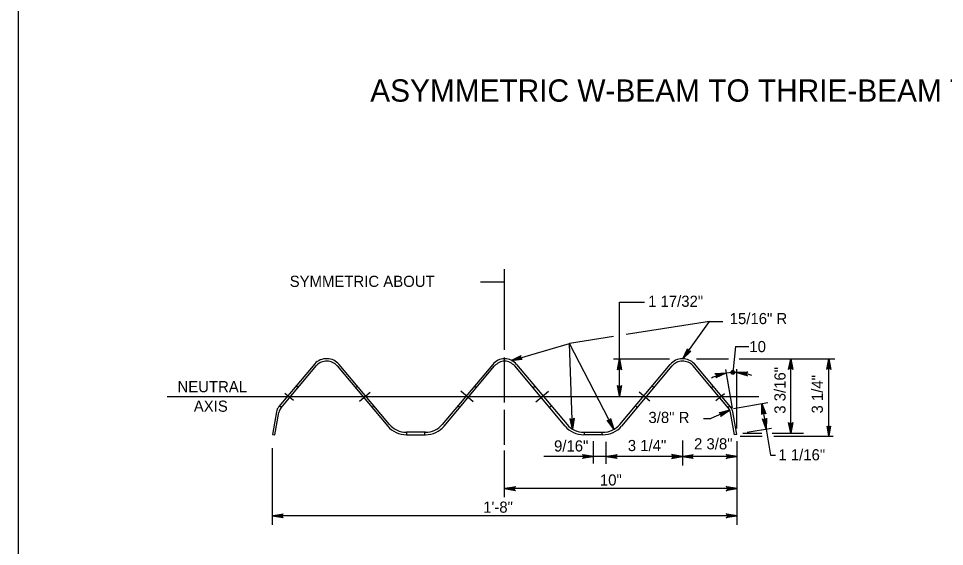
# Model space of a CAD drawing. Extents: x 632007860 to 635435983, y 295418622 to 297794622.
# Drawn here: x 632888860 to 633141977, y 296871257 to 297015536 of the extents above; entities that cross this region are included whole.
import ezdxf

# ---------------------------------------------------------------- set-up
doc = ezdxf.new("R2010")
doc.units = 0
for name, color, linetype in [('1', 7, 'Continuous'), ('8', 7, 'Continuous'), ('S-DETL-DIMS', 7, 'Continuous'), ('S-DETL-T120', 7, 'Continuous'), ('S-DETL-T240', 7, 'Continuous'), ('S-MISC-CNTR-WT01', 7, 'Continuous'), ('S-STEL', 7, 'Continuous')]:
    doc.layers.add(name, color=color, linetype=linetype)

msp = doc.modelspace()

# ---------------------------------------------------------------- linework, layer by layer
at = {"layer": '1'}
msp.add_line((632888860, 296621622), (632888860, 297185622), dxfattribs=at)
at = {"layer": '8'}
for p, q in [((633021747, 296925030), (633021747, 296947057)), ((633021747, 296910628), (633021747, 296922908)), ((633091205, 296912189), (632929537, 296912189)), ((633021747, 296899050), (633021747, 296908635))]:
    msp.add_line(p, q, dxfattribs=at)
at = {"layer": 'S-DETL-DIMS'}
for p, q in [((633021747, 296943513), (633015154, 296943513)), ((633053132, 296922646), (633053132, 296937985)), ((633053132, 296937985), (633059963, 296937985)), ((633077774, 296932772), (633054935, 296929177)), ((633070486, 296922570), (633077774, 296932772)), ((633077774, 296932772), (633081388, 296932772)), ((633051481, 296928633), (633039463, 296926742)), ((633023579, 296922117), (633039463, 296926741)), ((633051583, 296903359), (633039463, 296926742)), ((633040272, 296903326), (633039463, 296926741)), ((633084853, 296925931), (633084116, 296918823)), ((633084853, 296925931), (633088462, 296925931)), ((633051534, 296922574), (633066782, 296922574)), ((633053132, 296912293), (633053132, 296922493)), ((633074228, 296922574), (633082920, 296922574)), ((633085883, 296922574), (633111976, 296922574)), ((633099932, 296913503), (633099932, 296922578)), ((633110328, 296913503), (633110328, 296922574)), ((633085224, 296903453), (633085224, 296919677)), ((633082086, 296919579), (633083954, 296909049)), ((633099932, 296902182), (633099932, 296913503)), ((633110328, 296901362), (633110328, 296913503)), ((633093644, 296910470), (633084262, 296908894)), ((633092074, 296910289), (633093255, 296903272)), ((633083278, 296908532), (633078112, 296906217)), ((633076114, 296906217), (633078112, 296906217)), ((633086815, 296902182), (633092013, 296902182)), ((633094660, 296903482), (633088080, 296902375)), ((633093255, 296903272), (633094435, 296896255)), ((633094841, 296902182), (633103472, 296902182)), ((633046002, 296893970), (633046002, 296900019)), ((633049524, 296893827), (633049524, 296899834)), ((633070362, 296900176), (633070359, 296893387)), ((633085296, 296877197), (633085296, 296900056)), ((633086115, 296901362), (633092162, 296901362)), ((633095287, 296901362), (633111529, 296901362)), ((632958270, 296877197), (632958270, 296898097)), ((633021746, 296884773), (633021746, 296897487)), ((633049524, 296895847), (633032452, 296895847)), ((633070313, 296895847), (633049524, 296895847)), ((633085296, 296895847), (633070360, 296895847)), ((633094435, 296896255), (633095772, 296896255)), ((633085296, 296887059), (633021747, 296887059)), ((633085296, 296879622), (632958270, 296879622))]:
    msp.add_line(p, q, dxfattribs=at)
for points in [[(633070486, 296922570), (633071754, 296925300), (633071752, 296925161), (633071750, 296925023), (633071797, 296924917), (633071843, 296924812), (633071914, 296924740), (633071985, 296924669), (633072076, 296924625), (633072166, 296924581), (633072281, 296924571), (633072396, 296924561), (633072527, 296924608), (633072657, 296924655), (633070486, 296922570), (633072527, 296924608), (633072396, 296924561), (633070486, 296922570), (633072281, 296924571), (633072166, 296924581), (633070486, 296922570), (633072076, 296924625), (633071985, 296924669), (633070486, 296922570), (633071914, 296924740), (633071843, 296924812), (633070486, 296922570), (633071797, 296924917), (633071750, 296925023), (633070486, 296922570), (633071752, 296925161)], [(633023579, 296922117), (633026265, 296923477), (633026178, 296923370), (633026090, 296923262), (633026062, 296923150), (633026033, 296923038), (633026044, 296922938), (633026056, 296922838), (633026100, 296922748), (633026144, 296922657), (633026228, 296922579), (633026312, 296922500), (633026444, 296922456), (633026575, 296922412), (633023579, 296922117), (633026444, 296922456), (633026312, 296922500), (633023579, 296922117), (633026228, 296922579), (633026144, 296922657), (633023579, 296922117), (633026100, 296922748), (633026056, 296922838), (633023579, 296922117), (633026044, 296922938), (633026033, 296923038), (633023579, 296922117), (633026062, 296923150), (633026090, 296923262), (633023579, 296922117), (633026178, 296923370)], [(633053132, 296922493), (633053687, 296919534), (633053608, 296919648), (633053529, 296919762), (633053430, 296919820), (633053330, 296919879), (633053231, 296919896), (633053132, 296919913), (633053033, 296919896), (633052933, 296919879), (633052834, 296919820), (633052735, 296919762), (633052656, 296919648), (633052577, 296919534), (633053132, 296922493), (633052656, 296919648), (633052735, 296919762), (633053132, 296922493), (633052834, 296919820), (633052933, 296919879), (633053132, 296922493), (633053033, 296919896), (633053132, 296919913), (633053132, 296922493), (633053231, 296919896), (633053330, 296919879), (633053132, 296922493), (633053430, 296919820), (633053529, 296919762), (633053132, 296922493), (633053608, 296919648)], [(633099932, 296922578), (633100486, 296919618), (633100407, 296919732), (633100328, 296919846), (633100229, 296919905), (633100130, 296919964), (633100031, 296919981), (633099932, 296919998), (633099832, 296919981), (633099733, 296919964), (633099634, 296919905), (633099535, 296919846), (633099456, 296919732), (633099377, 296919618), (633099932, 296922578), (633099456, 296919732), (633099535, 296919846), (633099932, 296922578), (633099634, 296919905), (633099733, 296919964), (633099932, 296922578), (633099832, 296919981), (633099932, 296919998), (633099932, 296922578), (633100031, 296919981), (633100130, 296919964), (633099932, 296922578), (633100229, 296919905), (633100328, 296919846), (633099932, 296922578), (633100407, 296919732)], [(633110328, 296922574), (633110883, 296919615), (633110804, 296919729), (633110725, 296919843), (633110625, 296919902), (633110526, 296919961), (633110427, 296919978), (633110328, 296919995), (633110229, 296919978), (633110129, 296919961), (633110030, 296919902), (633109931, 296919843), (633109852, 296919729), (633109773, 296919615), (633110328, 296922574), (633109852, 296919729), (633109931, 296919843), (633110328, 296922574), (633110030, 296919902), (633110129, 296919961), (633110328, 296922574), (633110229, 296919978), (633110328, 296919995), (633110328, 296922574), (633110427, 296919978), (633110526, 296919961), (633110328, 296922574), (633110625, 296919902), (633110725, 296919843), (633110328, 296922574), (633110804, 296919729)], [(633082229, 296918622), (633079489, 296917374), (633079581, 296917478), (633079673, 296917582), (633079706, 296917693), (633079739, 296917803), (633079732, 296917904), (633079725, 296918004), (633079684, 296918096), (633079644, 296918189), (633079563, 296918271), (633079482, 296918353), (633079353, 296918402), (633079223, 296918452), (633082229, 296918622), (633079353, 296918402), (633079482, 296918353), (633082229, 296918622), (633079563, 296918271), (633079644, 296918189), (633082229, 296918622), (633079684, 296918096), (633079725, 296918004), (633082229, 296918622), (633079732, 296917904), (633079739, 296917803), (633082229, 296918622), (633079706, 296917693), (633079673, 296917582), (633082229, 296918622), (633079581, 296917478)], [(633085224, 296918815), (633088230, 296918988), (633088107, 296918924), (633087984, 296918860), (633087913, 296918769), (633087842, 296918678), (633087812, 296918582), (633087783, 296918486), (633087787, 296918385), (633087791, 296918285), (633087837, 296918179), (633087883, 296918073), (633087986, 296917980), (633088089, 296917887), (633085224, 296918815), (633087986, 296917980), (633087883, 296918073), (633085224, 296918815), (633087837, 296918179), (633087791, 296918285), (633085224, 296918815), (633087787, 296918385), (633087783, 296918486), (633085224, 296918815), (633087812, 296918582), (633087842, 296918678), (633085224, 296918815), (633087913, 296918769), (633087984, 296918860), (633085224, 296918815), (633088107, 296918924)], [(633053132, 296912293), (633052577, 296915253), (633052656, 296915139), (633052735, 296915025), (633052834, 296914966), (633052933, 296914907), (633053033, 296914890), (633053132, 296914873), (633053231, 296914890), (633053330, 296914907), (633053430, 296914966), (633053529, 296915025), (633053608, 296915139), (633053687, 296915253), (633053132, 296912293), (633053608, 296915139), (633053529, 296915025), (633053132, 296912293), (633053430, 296914966), (633053330, 296914907), (633053132, 296912293), (633053231, 296914890), (633053132, 296914873), (633053132, 296912293), (633053033, 296914890), (633052933, 296914907), (633053132, 296912293), (633052834, 296914966), (633052735, 296915025), (633053132, 296912293), (633052656, 296915139)], [(633092074, 296910289), (633093112, 296907463), (633093016, 296907562), (633092919, 296907662), (633092811, 296907703), (633092704, 296907745), (633092603, 296907745), (633092502, 296907745), (633092407, 296907712), (633092312, 296907679), (633092224, 296907604), (633092136, 296907530), (633092077, 296907404), (633092018, 296907279), (633092074, 296910289), (633092077, 296907404), (633092136, 296907530), (633092074, 296910289), (633092224, 296907604), (633092312, 296907679), (633092074, 296910289), (633092407, 296907712), (633092502, 296907745), (633092074, 296910289), (633092603, 296907745), (633092704, 296907745), (633092074, 296910289), (633092811, 296907703), (633092919, 296907662), (633092074, 296910289), (633093016, 296907562)], [(633083278, 296908532), (633080804, 296906815), (633080876, 296906934), (633080947, 296907053), (633080961, 296907167), (633080974, 296907282), (633080949, 296907380), (633080923, 296907477), (633080867, 296907561), (633080811, 296907644), (633080717, 296907711), (633080623, 296907777), (633080486, 296907803), (633080350, 296907828), (633083278, 296908532), (633080486, 296907803), (633080623, 296907777), (633083278, 296908532), (633080717, 296907711), (633080811, 296907644), (633083278, 296908532), (633080867, 296907561), (633080923, 296907477), (633083278, 296908532), (633080949, 296907380), (633080974, 296907282), (633083278, 296908532), (633080961, 296907167), (633080947, 296907053), (633083278, 296908532), (633080876, 296906934)], [(633040272, 296903326), (633039616, 296906264), (633039698, 296906153), (633039781, 296906042), (633039883, 296905986), (633039984, 296905931), (633040084, 296905918), (633040183, 296905904), (633040282, 296905924), (633040380, 296905945), (633040478, 296906007), (633040575, 296906069), (633040650, 296906186), (633040725, 296906303), (633040272, 296903326), (633040650, 296906186), (633040575, 296906069), (633040272, 296903326), (633040478, 296906007), (633040380, 296905945), (633040272, 296903326), (633040282, 296905924), (633040183, 296905904), (633040272, 296903326), (633040084, 296905918), (633039984, 296905931), (633040272, 296903326), (633039883, 296905986), (633039781, 296906042), (633040272, 296903326), (633039698, 296906153)], [(633051583, 296903359), (633049729, 296905731), (633049851, 296905666), (633049974, 296905601), (633050089, 296905594), (633050204, 296905588), (633050300, 296905618), (633050396, 296905649), (633050476, 296905710), (633050556, 296905771), (633050617, 296905868), (633050678, 296905966), (633050696, 296906104), (633050714, 296906241), (633051583, 296903359), (633050696, 296906104), (633050678, 296905966), (633051583, 296903359), (633050617, 296905868), (633050556, 296905771), (633051583, 296903359), (633050476, 296905710), (633050396, 296905649), (633051583, 296903359), (633050300, 296905618), (633050204, 296905588), (633051583, 296903359), (633050089, 296905594), (633049974, 296905601), (633051583, 296903359), (633049851, 296905666)], [(633093255, 296903272), (633092217, 296906098), (633092313, 296905999), (633092410, 296905900), (633092518, 296905858), (633092625, 296905817), (633092726, 296905816), (633092827, 296905816), (633092922, 296905849), (633093017, 296905882), (633093105, 296905957), (633093193, 296906031), (633093252, 296906157), (633093311, 296906282), (633093255, 296903272), (633093252, 296906157), (633093193, 296906031), (633093255, 296903272), (633093105, 296905957), (633093017, 296905882), (633093255, 296903272), (633092922, 296905849), (633092827, 296905816), (633093255, 296903272), (633092726, 296905816), (633092625, 296905817), (633093255, 296903272), (633092518, 296905858), (633092410, 296905900), (633093255, 296903272), (633092313, 296905999)], [(633099932, 296902182), (633099377, 296905141), (633099456, 296905027), (633099535, 296904913), (633099634, 296904854), (633099733, 296904795), (633099832, 296904778), (633099932, 296904761), (633100031, 296904778), (633100130, 296904795), (633100229, 296904854), (633100328, 296904913), (633100407, 296905027), (633100486, 296905141), (633099932, 296902182), (633100407, 296905027), (633100328, 296904913), (633099932, 296902182), (633100229, 296904854), (633100130, 296904795), (633099932, 296902182), (633100031, 296904778), (633099932, 296904761), (633099932, 296902182), (633099832, 296904778), (633099733, 296904795), (633099932, 296902182), (633099634, 296904854), (633099535, 296904913), (633099932, 296902182), (633099456, 296905027)], [(633110662, 296904026), (633110470, 296903927), (633110328, 296901362), (633110662, 296904026), (633110779, 296904163), (633110328, 296901362), (633110201, 296903925), (633110010, 296904020), (633110328, 296901362), (633109883, 296904163), (633110010, 296904020)], [(633046002, 296895847), (633043043, 296895293), (633043157, 296895372), (633043271, 296895451), (633043329, 296895550), (633043388, 296895649), (633043405, 296895748), (633043422, 296895847), (633043405, 296895947), (633043388, 296896046), (633043329, 296896145), (633043271, 296896244), (633043157, 296896323), (633043043, 296896402), (633046002, 296895847), (633043157, 296896323), (633043271, 296896244), (633046002, 296895847), (633043329, 296896145), (633043388, 296896046), (633046002, 296895847), (633043405, 296895947), (633043422, 296895847), (633046002, 296895847), (633043405, 296895748), (633043388, 296895649), (633046002, 296895847), (633043329, 296895550), (633043271, 296895451), (633046002, 296895847), (633043157, 296895372)], [(633049524, 296895847), (633052483, 296896402), (633052369, 296896323), (633052255, 296896244), (633052196, 296896145), (633052138, 296896046), (633052121, 296895947), (633052103, 296895847), (633052121, 296895748), (633052138, 296895649), (633052196, 296895550), (633052255, 296895451), (633052369, 296895372), (633052483, 296895293), (633049524, 296895847), (633052369, 296895372), (633052255, 296895451), (633049524, 296895847), (633052196, 296895550), (633052138, 296895649), (633049524, 296895847), (633052121, 296895748), (633052103, 296895847), (633049524, 296895847), (633052121, 296895947), (633052138, 296896046), (633049524, 296895847), (633052196, 296896145), (633052255, 296896244), (633049524, 296895847), (633052369, 296896323)], [(633070360, 296895847), (633067400, 296896402), (633067514, 296896323), (633067628, 296896244), (633067687, 296896145), (633067746, 296896046), (633067763, 296895947), (633067780, 296895847), (633067763, 296895748), (633067746, 296895649), (633067687, 296895550), (633067628, 296895451), (633067514, 296895372), (633067400, 296895293), (633070360, 296895847), (633067514, 296895372), (633067628, 296895451), (633070360, 296895847), (633067687, 296895550), (633067746, 296895649), (633070360, 296895847), (633067763, 296895748), (633067780, 296895847), (633070360, 296895847), (633067763, 296895947), (633067746, 296896046), (633070360, 296895847), (633067687, 296896145), (633067628, 296896244), (633070360, 296895847), (633067514, 296896323)], [(633070360, 296895847), (633073319, 296896402), (633073205, 296896323), (633073091, 296896244), (633073032, 296896145), (633072973, 296896046), (633072956, 296895947), (633072939, 296895847), (633072956, 296895748), (633072973, 296895649), (633073032, 296895550), (633073091, 296895451), (633073205, 296895372), (633073319, 296895293), (633070360, 296895847), (633073205, 296895372), (633073091, 296895451), (633070360, 296895847), (633073032, 296895550), (633072973, 296895649), (633070360, 296895847), (633072956, 296895748), (633072939, 296895847), (633070360, 296895847), (633072956, 296895947), (633072973, 296896046), (633070360, 296895847), (633073032, 296896145), (633073091, 296896244), (633070360, 296895847), (633073205, 296896323)], [(633085296, 296895847), (633082337, 296895293), (633082451, 296895372), (633082565, 296895451), (633082624, 296895550), (633082682, 296895649), (633082699, 296895748), (633082716, 296895847), (633082699, 296895947), (633082682, 296896046), (633082624, 296896145), (633082565, 296896244), (633082451, 296896323), (633082337, 296896402), (633085296, 296895847), (633082451, 296896323), (633082565, 296896244), (633085296, 296895847), (633082624, 296896145), (633082682, 296896046), (633085296, 296895847), (633082699, 296895947), (633082716, 296895847), (633085296, 296895847), (633082699, 296895748), (633082682, 296895649), (633085296, 296895847), (633082624, 296895550), (633082565, 296895451), (633085296, 296895847), (633082451, 296895372)], [(633021747, 296887059), (633024706, 296887614), (633024592, 296887535), (633024478, 296887456), (633024419, 296887356), (633024360, 296887257), (633024343, 296887158), (633024326, 296887059), (633024343, 296886960), (633024360, 296886860), (633024419, 296886761), (633024478, 296886662), (633024592, 296886583), (633024706, 296886504), (633021747, 296887059), (633024592, 296886583), (633024478, 296886662), (633021747, 296887059), (633024419, 296886761), (633024360, 296886860), (633021747, 296887059), (633024343, 296886960), (633024326, 296887059), (633021747, 296887059), (633024343, 296887158), (633024360, 296887257), (633021747, 296887059), (633024419, 296887356), (633024478, 296887456), (633021747, 296887059), (633024592, 296887535)], [(633085296, 296887059), (633082337, 296886504), (633082451, 296886583), (633082565, 296886662), (633082624, 296886761), (633082682, 296886860), (633082699, 296886960), (633082716, 296887059), (633082699, 296887158), (633082682, 296887257), (633082624, 296887356), (633082565, 296887456), (633082451, 296887535), (633082337, 296887614), (633085296, 296887059), (633082451, 296887535), (633082565, 296887456), (633085296, 296887059), (633082624, 296887356), (633082682, 296887257), (633085296, 296887059), (633082699, 296887158), (633082716, 296887059), (633085296, 296887059), (633082699, 296886960), (633082682, 296886860), (633085296, 296887059), (633082624, 296886761), (633082565, 296886662), (633085296, 296887059), (633082451, 296886583)], [(632958270, 296879622), (632961230, 296880177), (632961116, 296880098), (632961002, 296880019), (632960943, 296879919), (632960884, 296879820), (632960867, 296879721), (632960850, 296879622), (632960867, 296879523), (632960884, 296879423), (632960943, 296879324), (632961002, 296879225), (632961116, 296879146), (632961230, 296879067), (632958270, 296879622), (632961116, 296879146), (632961002, 296879225), (632958270, 296879622), (632960943, 296879324), (632960884, 296879423), (632958270, 296879622), (632960867, 296879523), (632960850, 296879622), (632958270, 296879622), (632960867, 296879721), (632960884, 296879820), (632958270, 296879622), (632960943, 296879919), (632961002, 296880019), (632958270, 296879622), (632961116, 296880098)], [(633085296, 296879622), (633082337, 296879067), (633082451, 296879146), (633082565, 296879225), (633082624, 296879324), (633082682, 296879423), (633082699, 296879523), (633082716, 296879622), (633082699, 296879721), (633082682, 296879820), (633082624, 296879919), (633082565, 296880019), (633082451, 296880098), (633082337, 296880177), (633085296, 296879622), (633082451, 296880098), (633082565, 296880019), (633085296, 296879622), (633082624, 296879919), (633082682, 296879820), (633085296, 296879622), (633082699, 296879721), (633082716, 296879622), (633085296, 296879622), (633082699, 296879523), (633082682, 296879423), (633085296, 296879622), (633082624, 296879324), (633082565, 296879225), (633085296, 296879622), (633082451, 296879146)]]:
    msp.add_lwpolyline(points, dxfattribs=at)
for radius in [529, 265]:
    msp.add_circle((633084116, 296918823), radius, dxfattribs=at)
for start_param, end_param in [(6.2765667, 6.5534881), (5.7994682, 6.2748282)]:
    msp.add_ellipse((633085204, 296902037), major_axis=(-3072, 16569), ratio=0.8900139, start_param=start_param, end_param=end_param, dxfattribs=at)
at = {"layer": 'S-MISC-CNTR-WT01'}
for p, q in [((632964018, 296911110), (632961670, 296913081)), ((632982024, 296910960), (632984994, 296913452)), ((633013177, 296910801), (633009763, 296913666)), ((633030316, 296910801), (633033730, 296913666)), ((633061470, 296910960), (633058499, 296913452)), ((633079476, 296911110), (633081823, 296913081))]:
    msp.add_line(p, q, dxfattribs=at)
at = {"layer": 'S-STEL'}
for p, q in [((632969814, 296921154), (632960038, 296909507)), ((632960532, 296909036), (632970309, 296920690)), ((632976001, 296920580), (632989787, 296904164)), ((632990301, 296904598), (632976508, 296921021)), ((633018487, 296921021), (633004699, 296904598)), ((633005201, 296904164), (633018994, 296920580)), ((633038292, 296904164), (633024499, 296920580)), ((633025006, 296921021), (633038794, 296904598)), ((633053192, 296904598), (633066985, 296921021)), ((633067492, 296920580), (633053706, 296904164)), ((633082961, 296909036), (633073179, 296920695)), ((633083469, 296909462), (633073662, 296921151)), ((632965265, 296914661), (632964730, 296915109)), ((632980959, 296914664), (632981474, 296915094)), ((633014069, 296914649), (633013531, 296915101)), ((633029425, 296914649), (633029963, 296915101)), ((633062528, 296914669), (633062012, 296915100)), ((633078228, 296914661), (633078744, 296915093)), ((632960737, 296909266), (632960202, 296909714)), ((632985488, 296909269), (632986002, 296909701)), ((633009515, 296909275), (633009008, 296909702)), ((633033978, 296909275), (633034485, 296909702)), ((633057998, 296909275), (633057484, 296909707)), ((633082756, 296909266), (633083271, 296909698)), ((632959360, 296908038), (632958270, 296901896)), ((632958924, 296901785), (632960013, 296907906)), ((633084569, 296901785), (633083480, 296907906)), ((633085223, 296901896), (633084132, 296908022)), ((632997491, 296902452), (632994887, 296902452)), ((632995045, 296901787), (632995045, 296902449)), ((633000108, 296902452), (632997491, 296902452)), ((632999937, 296901787), (632999937, 296902449)), ((633043385, 296902452), (633046002, 296902452)), ((633043557, 296901787), (633043557, 296902449)), ((633046002, 296902452), (633048606, 296902452)), ((633048448, 296901787), (633048448, 296902449)), ((632958270, 296901896), (632958924, 296901785)), ((632994887, 296901785), (632997491, 296901785)), ((632997491, 296901785), (633000108, 296901785)), ((633046002, 296901785), (633043385, 296901785)), ((633048606, 296901785), (633046002, 296901785)), ((633085223, 296901896), (633084569, 296901785))]:
    msp.add_line(p, q, dxfattribs=at)
for centre, radius, start, end in [((632973097, 296918064), 4512, 40.96064, 136.62924), ((633021897, 296918064), 4512, 91.90954, 139.03936), ((633021596, 296918064), 4512, 40.96064, 88.09046), ((633070387, 296918064), 4500, 43.30687, 138.97547), ((632973097, 296918064), 3843, 40.96064, 136.62924), ((633021897, 296918064), 3843, 92.24211, 139.03936), ((633021596, 296918064), 3843, 40.96064, 87.75789), ((633070387, 296918064), 3836, 43.28856, 138.95716), ((632962382, 296907533), 3068, 140.00001, 169.97015), ((632962374, 296907493), 2399, 139.98585, 169.94952), ((633081118, 296907493), 2399, 10.05048, 40.01415), ((633081118, 296907493), 3061, 10.05048, 40.01415), ((632994888, 296908451), 5996, 220.01267, 270), ((633000106, 296908451), 5996, 270, 319.98733), ((633043386, 296908451), 5996, 220.01267, 270), ((633048605, 296908451), 5996, 270, 319.98733), ((632994888, 296908451), 6665, 220.01267, 270), ((633000106, 296908451), 6665, 270, 319.98733), ((633043386, 296908451), 6665, 220.01267, 270), ((633048605, 296908451), 6665, 270, 319.98733)]:
    msp.add_arc(centre, radius, start, end, dxfattribs=at)

# ---------------------------------------------------------------- texts
at = {"layer": 'S-DETL-T120'}
for s, height, p in [('SYMMETRIC ABOUT  ', 3048.01, (632962984, 296942190)), ('1 17/32"', 3048, (633060956, 296936746)), ('15/16" R', 3048, (633083266, 296932014)), ('10', 3048, (633088639, 296924362)), ('NEUTRAL', 3048, (632932310, 296913412)), ('AXIS', 3048, (632936774, 296908078)), ('3/8" R', 3048, (633061056, 296905000)), ('9/16"', 3048, (633035248, 296897211)), ('3 1/4"', 3048, (633055412, 296897319)), ('2 3/8"', 3048, (633073522, 296897785)), ('1 1/16"', 3048, (633096578, 296894788)), ('10"', 3048, (633047786, 296887907)), ('1\'-8"', 3048, (633015881, 296880481))]:
    msp.add_text(s, height=height, dxfattribs=at).set_placement(p)
for s, p in [('3 3/16"', (633098531, 296907528)), ('3 1/4"', (633108731, 296907597))]:
    msp.add_text(s, height=3048, rotation=90, dxfattribs=at).set_placement(p)
at = {"layer": 'S-DETL-T240'}
msp.add_text('ASYMMETRIC W-BEAM TO THRIE-BEAM TRANSITION', height=6096, dxfattribs=at).set_placement((632985005, 296992809))

doc.saveas('drawing.dxf')
